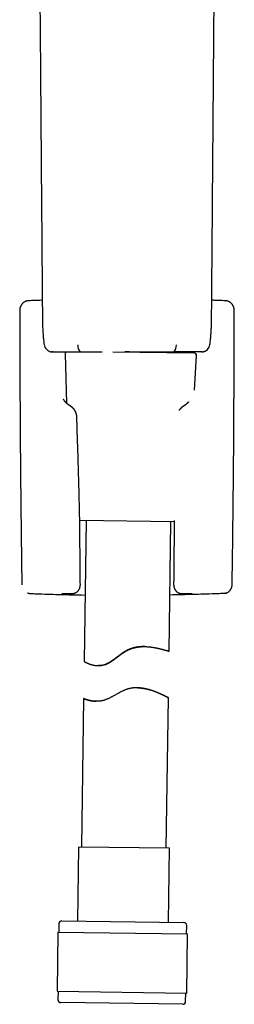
# Model space of a CAD drawing. Header units: millimetres. Extents: x 8 to 562, y 12 to 805.
# Tile 476 of 538: x 296 to 333, y 456 to 630. Entities that reach past the tile are written whole.
import ezdxf

# ---------------------------------------------------------------- set-up
doc = ezdxf.new("R2010")
doc.units = ezdxf.units.MM

msp = doc.modelspace()

# ---------------------------------------------------------------- linework, layer by layer
at = {"color": 7, "linetype": 'Continuous', "lineweight": 30}
for p, q in [((299.53, 577.95), (299.53, 577.95)), ((329.47, 577.95), (329.47, 577.95)), ((301.19, 571.45), (301.19, 571.45)), ((303.54, 571.08), (303.8, 562.36)), ((306.29, 571.45), (306.3, 571.45)), ((311.99, 571.48), (326.3, 571.28)), ((314.5, 571.45), (314.09, 571.45)), ((314.91, 571.45), (314.5, 571.45)), ((322.71, 571.45), (322.71, 571.45)), ((323.62, 571.32), (323.62, 571.45)), ((324.72, 571.45), (324.7, 571.45)), ((324.72, 571.45), (324.84, 571.45)), ((324.72, 571.45), (324.72, 571.45)), ((324.72, 571.45), (324.72, 571.45)), ((326.45, 564.67), (326.8, 570.76)), ((327.81, 571.45), (327.81, 571.45)), ((322.86, 541.33), (306.13, 541.56)), ((307.26, 541.55), (306.91, 516.56)), ((321.94, 518.39), (322.26, 541.34)), ((322.86, 541.55), (322.86, 541.37)), ((333.11, 530.18), (333.11, 530.18)), ((309.36, 515.83), (309.44, 515.83)), ((316.34, 511.9), (316.31, 511.9)), ((316.38, 511.9), (316.37, 511.9)), ((316.41, 511.9), (316.38, 511.9)), ((306.82, 509.98), (306.45, 483.68)), ((321.45, 483.47), (321.82, 510.14)), ((305.9, 483.68), (305.72, 470.56)), ((322, 483.46), (305.9, 483.68)), ((321.82, 470.34), (322, 483.46)), ((302.46, 470.11), (302.44, 468.61)), ((302.97, 470.6), (324.57, 470.3)), ((324.57, 470.3), (324.57, 470.3)), ((325.04, 468.29), (325.06, 469.79)), ((302.27, 468.61), (302.12, 458.11)), ((302.27, 468.61), (325.21, 468.29)), ((325.07, 457.79), (325.21, 468.29)), ((325.21, 468.29), (325.21, 468.29)), ((302.12, 458.11), (325.07, 457.79)), ((302.29, 458.11), (302.27, 456.61)), ((324.87, 456.29), (324.89, 457.79)), ((325.07, 457.79), (325.07, 457.79)), ((324.36, 455.8), (302.77, 456.1))]:
    msp.add_line(p, q, dxfattribs=at)
for centre, radius, start, end in [((301.32, 572.95), 1.5, 187.6262, 264.9691), ((307.16, 572.55), 1.4, 173.15, 231.6611), ((321.84, 572.55), 1.4, 308.3332, 6.8487), ((327.68, 572.95), 1.5, 275.0314, 352.3749), ((304.04, 571.09), 0.5, 133.7415, 181.6813), ((326.3, 570.78), 0.5, 356.7187, 89.2), ((302.96, 470.1), 0.5, 89.2, 179.2), ((324.56, 469.8), 0.5, 359.2, 89.2), ((302.77, 456.6), 0.5, 179.2, 269.2), ((324.37, 456.3), 0.5, 269.2, 359.2)]:
    msp.add_arc(centre, radius, start, end, dxfattribs=at)
for points, knots in [([(298.56, 697.16), (298.59, 694.42), (298.64, 688.43), (298.71, 679.22), (298.79, 669.51), (298.87, 659.79), (298.95, 650.08), (299.03, 640.36), (299.11, 630.91), (299.18, 621.74), (299.25, 612.83), (299.32, 603.93), (299.39, 595.02), (299.46, 586.36), (299.51, 580.67), (299.53, 577.95)], [0, 0, 0, 0, 0.0691116, 0.1505473, 0.2320178, 0.3135185, 0.3950309, 0.4765368, 0.5580302, 0.6327266, 0.7074222, 0.7821199, 0.8568195, 0.9315203, 1, 1, 1, 1]), ([(329.47, 577.95), (329.49, 579.82), (329.52, 583.8), (329.57, 589.89), (329.62, 596.24), (329.67, 602.58), (329.72, 608.93), (329.78, 616.49), (329.85, 625.25), (329.93, 635.23), (330.02, 646.33), (330.12, 658.56), (330.23, 671.92), (330.33, 684.79), (330.4, 693.2), (330.44, 697.16)], [0, 0, 0, 0, 0.046961, 0.100149, 0.153349, 0.206567, 0.259804, 0.313054, 0.396748, 0.480442, 0.564125, 0.676186, 0.788233, 0.90027, 1, 1, 1, 1]), ([(297.05, 580.51), (297.04, 580.51), (297.01, 580.5), (296.96, 580.5), (296.89, 580.49), (296.82, 580.48), (296.75, 580.46), (296.68, 580.44), (296.61, 580.42), (296.55, 580.4), (296.48, 580.37), (296.42, 580.34), (296.35, 580.3), (296.29, 580.27), (296.23, 580.23), (296.17, 580.18), (296.12, 580.14), (296.06, 580.09), (296.01, 580.04), (295.96, 579.98), (295.91, 579.93), (295.86, 579.87), (295.82, 579.81), (295.78, 579.74), (295.74, 579.68), (295.7, 579.61), (295.67, 579.55), (295.64, 579.48), (295.62, 579.41), (295.59, 579.33), (295.57, 579.26), (295.55, 579.18), (295.54, 579.11), (295.53, 579.03), (295.52, 578.95), (295.52, 578.88), (295.51, 578.83), (295.51, 578.81)], [0, 0, 0, 0, 0.0126, 0.038584, 0.065022, 0.092311, 0.120617, 0.148906, 0.177218, 0.205973, 0.2339, 0.261906, 0.290083, 0.318441, 0.346982, 0.375706, 0.404609, 0.433681, 0.462909, 0.492274, 0.521755, 0.551326, 0.58096, 0.610624, 0.64028, 0.669896, 0.698908, 0.728848, 0.758953, 0.789216, 0.819617, 0.850137, 0.880752, 0.911578, 0.941707, 0.970685, 1, 1, 1, 1]), ([(299.51, 580.6), (299.46, 580.6), (299.02, 580.58), (298.2, 580.55), (297.43, 580.52), (297.05, 580.51)], [0, 0, 0, 0, 0.056248, 0.538466, 1, 1, 1, 1]), ([(331.94, 580.51), (331.73, 580.51), (331.13, 580.54), (330.32, 580.57), (329.71, 580.59), (329.49, 580.6)], [0, 0, 0, 0, 0.2543929, 0.7374424, 1, 1, 1, 1]), ([(333.48, 578.81), (333.48, 578.82), (333.48, 578.85), (333.48, 578.92), (333.47, 578.99), (333.46, 579.07), (333.45, 579.14), (333.43, 579.22), (333.42, 579.29), (333.39, 579.37), (333.37, 579.44), (333.34, 579.51), (333.31, 579.58), (333.27, 579.65), (333.24, 579.72), (333.2, 579.78), (333.15, 579.84), (333.11, 579.9), (333.06, 579.96), (333.01, 580.01), (332.96, 580.07), (332.9, 580.12), (332.84, 580.17), (332.78, 580.21), (332.72, 580.25), (332.66, 580.29), (332.6, 580.33), (332.53, 580.36), (332.47, 580.39), (332.4, 580.42), (332.33, 580.44), (332.26, 580.46), (332.19, 580.47), (332.12, 580.49), (332.05, 580.5), (331.99, 580.5), (331.96, 580.5), (331.94, 580.51)], [0, 0, 0, 0, 0.0126202, 0.0441875, 0.0735753, 0.1023579, 0.1324095, 0.1631509, 0.1938737, 0.2245489, 0.2551498, 0.2856524, 0.3160356, 0.3465039, 0.3762826, 0.4057896, 0.4353862, 0.4650425, 0.4947245, 0.5243946, 0.5540232, 0.5835822, 0.6130464, 0.6423939, 0.671607, 0.7006719, 0.7295797, 0.7583258, 0.7869102, 0.8153374, 0.8431559, 0.8713546, 0.899669, 0.9279451, 0.956647, 0.9831219, 1, 1, 1, 1]), ([(295.52, 578.81), (295.52, 578.68), (295.52, 577.42), (295.52, 575.04), (295.53, 571.7), (295.54, 568.38), (295.55, 565.05), (295.57, 561.69), (295.59, 558.33), (295.61, 554.97), (295.64, 551.61), (295.67, 548.25), (295.7, 544.89), (295.74, 541.57), (295.78, 538.28), (295.82, 535), (295.86, 532.29), (295.88, 530.68), (295.89, 530.18)], [0, 0, 0, 0, 0.007588, 0.078021, 0.146659, 0.213742, 0.282851, 0.35196, 0.421068, 0.490176, 0.559285, 0.628394, 0.697503, 0.766613, 0.83326, 0.900542, 0.969166, 1, 1, 1, 1]), ([(299.53, 577.95), (299.53, 577.8), (299.53, 577.51), (299.54, 577.08), (299.54, 576.64), (299.56, 576.2), (299.57, 575.77), (299.59, 575.33), (299.62, 574.89), (299.65, 574.46), (299.69, 574.02), (299.73, 573.59), (299.78, 573.15), (299.82, 572.86), (299.83, 572.72)], [0, 0, 0, 0, 0.083527, 0.167008, 0.250398, 0.333674, 0.416847, 0.499977, 0.583123, 0.666329, 0.749619, 0.833, 0.916466, 1, 1, 1, 1]), ([(329.17, 572.75), (329.18, 572.86), (329.21, 573.09), (329.25, 573.44), (329.29, 573.81), (329.33, 574.19), (329.36, 574.56), (329.39, 574.94), (329.41, 575.32), (329.43, 575.69), (329.44, 576.07), (329.45, 576.44), (329.46, 576.82), (329.46, 577.2), (329.47, 577.57), (329.47, 577.82), (329.47, 577.95)], [0, 0, 0, 0, 0.0612329, 0.133597, 0.2058696, 0.2780377, 0.3501046, 0.4221047, 0.4940958, 0.5661244, 0.6382207, 0.710408, 0.7826951, 0.8550727, 0.927518, 1, 1, 1, 1]), ([(333.1, 530.18), (333.12, 530.91), (333.14, 532.8), (333.19, 535.82), (333.23, 539.21), (333.27, 542.53), (333.3, 545.81), (333.34, 549.1), (333.37, 552.42), (333.39, 555.78), (333.41, 559.15), (333.43, 562.51), (333.45, 565.87), (333.46, 569.23), (333.47, 572.57), (333.48, 575.76), (333.48, 577.84), (333.48, 578.81)], [0, 0, 0, 0, 0.045091, 0.116423, 0.186141, 0.254384, 0.32127, 0.38834, 0.457449, 0.526558, 0.595667, 0.664776, 0.733885, 0.802993, 0.872103, 0.940114, 1, 1, 1, 1]), ([(329.17, 572.75), (329.17, 572.75), (329.17, 572.75), (329.16, 572.75), (329.16, 572.75)], [0, 0, 0, 0, 0.382404, 1, 1, 1, 1]), ([(300.58, 571.65), (300.58, 571.65), (300.58, 571.64), (300.59, 571.64), (300.61, 571.63), (300.62, 571.62), (300.64, 571.61), (300.66, 571.6), (300.68, 571.59), (300.7, 571.58), (300.73, 571.57), (300.77, 571.55), (300.81, 571.54), (300.85, 571.53), (300.89, 571.51), (300.93, 571.5), (300.97, 571.49), (301.01, 571.48), (301.06, 571.47), (301.1, 571.46), (301.15, 571.46), (301.17, 571.46), (301.19, 571.45)], [0, 0, 0, 0, 0.063694, 0.120912, 0.168442, 0.207704, 0.240877, 0.270215, 0.297808, 0.325221, 0.370582, 0.41808, 0.466209, 0.513043, 0.557844, 0.612462, 0.667272, 0.723437, 0.781507, 0.861961, 0.945171, 1, 1, 1, 1]), ([(301.19, 571.45), (301.2, 571.45), (301.2, 571.45), (301.22, 571.45), (301.23, 571.45), (301.25, 571.45), (301.27, 571.45), (301.3, 571.45), (301.33, 571.45), (301.36, 571.45), (301.4, 571.45), (301.44, 571.45), (301.48, 571.45), (301.51, 571.45), (301.53, 571.45)], [0, 0, 0, 0, 0.095187, 0.187727, 0.277625, 0.36489, 0.449516, 0.531499, 0.610841, 0.695067, 0.776098, 0.853925, 0.928555, 1, 1, 1, 1]), ([(301.45, 571.45), (301.45, 571.45), (301.43, 571.45), (301.39, 571.45), (301.33, 571.45), (301.28, 571.45), (301.24, 571.45), (301.22, 571.45), (301.2, 571.45), (301.19, 571.45), (301.19, 571.45)], [0, 0, 0, 0, 0.008364, 0.162981, 0.318493, 0.473973, 0.613259, 0.752534, 0.893665, 1, 1, 1, 1]), ([(301.19, 571.45), (301.19, 571.45), (301.19, 571.45), (301.19, 571.45), (301.19, 571.45)], [0, 0, 0, 0, 0.234715, 1, 1, 1, 1]), ([(301.86, 571.45), (301.9, 571.45), (301.98, 571.45), (302.11, 571.45), (302.25, 571.45), (302.4, 571.45), (302.55, 571.45), (302.66, 571.45), (302.73, 571.45), (302.76, 571.45), (302.8, 571.45), (302.83, 571.45), (302.86, 571.45), (302.89, 571.45), (302.94, 571.45), (303.02, 571.45), (303.13, 571.45), (303.24, 571.45), (303.36, 571.45), (303.49, 571.45), (303.62, 571.45), (303.76, 571.45), (303.9, 571.45), (304, 571.45), (304.05, 571.45)], [0, 0, 0, 0, 0.078147, 0.156354, 0.234662, 0.3131, 0.382203, 0.451361, 0.466896, 0.482435, 0.497978, 0.510984, 0.523794, 0.536786, 0.54996, 0.593087, 0.638053, 0.684855, 0.73349, 0.783953, 0.835301, 0.888423, 0.943322, 1, 1, 1, 1]), ([(304.05, 571.45), (304.05, 571.45), (304.07, 571.45), (304.12, 571.45), (304.18, 571.45), (304.25, 571.45), (304.32, 571.45), (304.4, 571.45), (304.49, 571.45), (304.58, 571.45), (304.68, 571.45), (304.79, 571.45), (304.92, 571.45), (305.07, 571.45), (305.24, 571.45), (305.41, 571.45), (305.57, 571.45), (305.72, 571.45), (305.88, 571.45), (306.07, 571.45), (306.21, 571.45), (306.29, 571.45)], [0, 0, 0, 0, 0.000024, 0.045742, 0.091518, 0.137257, 0.182917, 0.228537, 0.275948, 0.323408, 0.370942, 0.418506, 0.466003, 0.539658, 0.613323, 0.686937, 0.743759, 0.800687, 0.857639, 0.914495, 1, 1, 1, 1]), ([(306.3, 571.45), (306.45, 571.45), (306.76, 571.45), (307.23, 571.45), (307.7, 571.45), (308.18, 571.45), (308.66, 571.45), (309.14, 571.45), (309.62, 571.45), (309.94, 571.45), (310.09, 571.45)], [0, 0, 0, 0, 0.125852, 0.251722, 0.377575, 0.503906, 0.630254, 0.756585, 0.882433, 1, 1, 1, 1]), ([(314.09, 571.45), (314.19, 571.45), (314.42, 571.45), (314.78, 571.45), (315.19, 571.45), (315.61, 571.45), (316.05, 571.45), (316.49, 571.45), (316.93, 571.45), (317.37, 571.45), (317.83, 571.45), (318.32, 571.45), (318.83, 571.45), (319.29, 571.45), (319.7, 571.45), (320.07, 571.45), (320.43, 571.45), (320.79, 571.45), (321.15, 571.45), (321.5, 571.45), (321.83, 571.45), (322.14, 571.45), (322.43, 571.45), (322.62, 571.45), (322.71, 571.45)], [0, 0, 0, 0, 0.035316, 0.07882, 0.122412, 0.172138, 0.221864, 0.271867, 0.321882, 0.371896, 0.4219, 0.480829, 0.539767, 0.598696, 0.641231, 0.683769, 0.726304, 0.769178, 0.812054, 0.854928, 0.893605, 0.932282, 0.966141, 1, 1, 1, 1]), ([(314.5, 571.45), (314.5, 571.45), (314.5, 571.45), (314.5, 571.45), (314.5, 571.45)], [0, 0, 0, 0, 0.628595, 1, 1, 1, 1]), ([(324.95, 571.45), (324.95, 571.45), (324.92, 571.45), (324.87, 571.45), (324.8, 571.45), (324.73, 571.45), (324.67, 571.45), (324.6, 571.45), (324.53, 571.45), (324.44, 571.45), (324.35, 571.46), (324.23, 571.45), (324.1, 571.45), (323.97, 571.45), (323.84, 571.45), (323.7, 571.45), (323.58, 571.45), (323.47, 571.45), (323.37, 571.45), (323.25, 571.45), (323.1, 571.45), (322.92, 571.45), (322.78, 571.45), (322.71, 571.45)], [0, 0, 0, 0, 0.000016, 0.057623, 0.115221, 0.153804, 0.192394, 0.230954, 0.270746, 0.310567, 0.350382, 0.410701, 0.471029, 0.526506, 0.581978, 0.637631, 0.693281, 0.731179, 0.769083, 0.806952, 0.864766, 0.922608, 1, 1, 1, 1]), ([(327.81, 571.45), (327.8, 571.45), (327.79, 571.45), (327.77, 571.45), (327.74, 571.45), (327.7, 571.45), (327.65, 571.45), (327.58, 571.45), (327.51, 571.45), (327.42, 571.45), (327.32, 571.45), (327.21, 571.45), (327.09, 571.45), (326.96, 571.45), (326.83, 571.45), (326.69, 571.45), (326.53, 571.45), (326.37, 571.45), (326.2, 571.45), (326, 571.45), (325.77, 571.45), (325.51, 571.45), (325.23, 571.45), (325.04, 571.45), (324.95, 571.45)], [0, 0, 0, 0, 0.046605, 0.093182, 0.139724, 0.186231, 0.232712, 0.279183, 0.323008, 0.366867, 0.410782, 0.454781, 0.498888, 0.539022, 0.579123, 0.619205, 0.659277, 0.699348, 0.739423, 0.779505, 0.834629, 0.889762, 0.944891, 1, 1, 1, 1]), ([(327.67, 571.45), (327.69, 571.45), (327.72, 571.45), (327.76, 571.45), (327.78, 571.45), (327.8, 571.45), (327.81, 571.45), (327.81, 571.45), (327.82, 571.45)], [0, 0, 0, 0, 0.167274, 0.3313087, 0.4958239, 0.6633666, 0.8309387, 1, 1, 1, 1]), ([(327.81, 571.45), (327.83, 571.46), (327.87, 571.46), (327.93, 571.47), (328, 571.48), (328.07, 571.5), (328.13, 571.52), (328.19, 571.54), (328.25, 571.56), (328.29, 571.58), (328.31, 571.59)], [0, 0, 0, 0, 0.083886, 0.196048, 0.311653, 0.432265, 0.560014, 0.697617, 0.845307, 1, 1, 1, 1]), ([(327.81, 571.45), (327.81, 571.45), (327.81, 571.45), (327.81, 571.45), (327.81, 571.45)], [0, 0, 0, 0, 0.263113, 1, 1, 1, 1]), ([(303.29, 563.03), (303.29, 563.03), (303.29, 563.04), (303.29, 563.04), (303.29, 563.05), (303.29, 563.05), (303.29, 563.06), (303.28, 563.06), (303.28, 563.06), (303.28, 563.07), (303.28, 563.07), (303.28, 563.08), (303.28, 563.08), (303.28, 563.08), (303.28, 563.08), (303.28, 563.09), (303.28, 563.09), (303.28, 563.09), (303.28, 563.09), (303.28, 563.09)], [0, 0, 0, 0, 0.065497, 0.118842, 0.160061, 0.189406, 0.254173, 0.316265, 0.377203, 0.43714, 0.497445, 0.561898, 0.63592, 0.713312, 0.786856, 0.855197, 0.92101, 0.997107, 1, 1, 1, 1]), ([(304.6, 561.77), (304.59, 561.77), (304.57, 561.78), (304.55, 561.79), (304.53, 561.81), (304.51, 561.82), (304.49, 561.83), (304.47, 561.84), (304.46, 561.86), (304.44, 561.87), (304.42, 561.88), (304.4, 561.89), (304.39, 561.9), (304.37, 561.91), (304.35, 561.93), (304.34, 561.94), (304.33, 561.94), (304.32, 561.95), (304.31, 561.96), (304.3, 561.96), (304.28, 561.97), (304.27, 561.98), (304.26, 561.99), (304.25, 562), (304.24, 562.01), (304.22, 562.02), (304.21, 562.03), (304.2, 562.04), (304.18, 562.05), (304.17, 562.06), (304.16, 562.07), (304.14, 562.08), (304.13, 562.09), (304.11, 562.1), (304.1, 562.11), (304.09, 562.12), (304.07, 562.13), (304.06, 562.14), (304.04, 562.16), (304.02, 562.17), (304, 562.19), (303.98, 562.21), (303.95, 562.23), (303.92, 562.25), (303.89, 562.28), (303.87, 562.3), (303.85, 562.32), (303.84, 562.33), (303.83, 562.34), (303.82, 562.35), (303.81, 562.36), (303.8, 562.37), (303.78, 562.38), (303.77, 562.39), (303.75, 562.41), (303.73, 562.43), (303.72, 562.44), (303.7, 562.46), (303.69, 562.47), (303.67, 562.49), (303.66, 562.5), (303.65, 562.51), (303.65, 562.51), (303.64, 562.52), (303.63, 562.53), (303.63, 562.54), (303.62, 562.54), (303.61, 562.55), (303.61, 562.56), (303.6, 562.57), (303.59, 562.57), (303.59, 562.58), (303.58, 562.59), (303.57, 562.6), (303.56, 562.61), (303.56, 562.62), (303.55, 562.63), (303.54, 562.64), (303.53, 562.65), (303.52, 562.66), (303.5, 562.68), (303.49, 562.69), (303.49, 562.7), (303.47, 562.72), (303.46, 562.74), (303.44, 562.76), (303.43, 562.79), (303.41, 562.81), (303.4, 562.83), (303.38, 562.85), (303.37, 562.87), (303.36, 562.89), (303.35, 562.91), (303.34, 562.93), (303.33, 562.95), (303.32, 562.96), (303.32, 562.97), (303.31, 562.98), (303.31, 562.98), (303.31, 562.99), (303.31, 562.99), (303.31, 563), (303.3, 563), (303.3, 563.01), (303.3, 563.01), (303.3, 563.02), (303.3, 563.02), (303.3, 563.03), (303.29, 563.03), (303.29, 563.03)], [0, 0, 0, 0, 0.0086775, 0.0177052, 0.0256875, 0.0340823, 0.0412716, 0.0472116, 0.0540046, 0.0623956, 0.0703969, 0.0769764, 0.0825796, 0.0894911, 0.0980117, 0.1037803, 0.1083058, 0.1116022, 0.1151391, 0.1199248, 0.1259531, 0.1320537, 0.1377975, 0.1425301, 0.1469864, 0.152318, 0.1585373, 0.165518, 0.1717338, 0.1771522, 0.1826098, 0.1893129, 0.1967421, 0.2043874, 0.2107228, 0.2168551, 0.2233736, 0.2324291, 0.24019, 0.2492226, 0.2595071, 0.270426, 0.2853639, 0.3036854, 0.3173918, 0.337051, 0.3438855, 0.3495915, 0.355221, 0.3609973, 0.3678507, 0.375167, 0.3816002, 0.3927157, 0.406139, 0.4153318, 0.4270146, 0.4380701, 0.4480069, 0.4591329, 0.4694566, 0.4732147, 0.4777333, 0.4833828, 0.4894249, 0.4941505, 0.4978254, 0.5032106, 0.5100326, 0.5161424, 0.5204944, 0.5255254, 0.5316091, 0.5392493, 0.5466639, 0.5547345, 0.5608855, 0.5697612, 0.58055, 0.5914892, 0.6010035, 0.6140006, 0.6222421, 0.6305155, 0.653013, 0.6752687, 0.6921416, 0.711639, 0.7328006, 0.7542303, 0.7779734, 0.8015331, 0.8232782, 0.8450147, 0.8673037, 0.8921185, 0.9014485, 0.9096963, 0.9174611, 0.9251022, 0.9328348, 0.9409727, 0.9489593, 0.9577474, 0.9661816, 0.9720432, 0.9796354, 0.9889555, 1, 1, 1, 1]), ([(325.4, 562.57), (325.4, 562.57), (325.39, 562.56), (325.38, 562.54), (325.36, 562.53), (325.35, 562.51), (325.34, 562.5), (325.33, 562.5), (325.32, 562.49), (325.32, 562.48), (325.31, 562.48), (325.3, 562.47), (325.3, 562.46), (325.29, 562.45), (325.28, 562.45), (325.28, 562.44), (325.27, 562.43), (325.26, 562.42), (325.25, 562.42), (325.25, 562.41), (325.24, 562.4), (325.23, 562.4), (325.23, 562.39), (325.22, 562.38), (325.21, 562.38), (325.2, 562.37), (325.19, 562.36), (325.18, 562.35), (325.17, 562.34), (325.17, 562.34), (325.16, 562.33), (325.14, 562.32), (325.13, 562.31), (325.12, 562.3), (325.11, 562.29), (325.09, 562.27), (325.08, 562.26), (325.06, 562.25), (325.05, 562.23), (325.03, 562.22), (325.01, 562.2), (325, 562.19), (324.99, 562.19), (324.98, 562.18), (324.97, 562.17), (324.95, 562.16), (324.94, 562.15), (324.93, 562.14), (324.93, 562.13), (324.9, 562.12), (324.87, 562.09), (324.83, 562.06), (324.79, 562.03), (324.75, 562), (324.71, 561.97), (324.67, 561.95), (324.63, 561.92), (324.59, 561.89), (324.56, 561.87), (324.54, 561.86), (324.52, 561.84), (324.49, 561.83), (324.47, 561.81), (324.45, 561.8), (324.42, 561.78), (324.41, 561.77), (324.4, 561.77), (324.4, 561.77)], [0, 0, 0, 0, 0.009644, 0.030341, 0.056964, 0.077874, 0.088229, 0.100469, 0.110893, 0.118734, 0.126342, 0.136307, 0.148307, 0.158799, 0.167014, 0.175262, 0.186672, 0.199383, 0.209097, 0.2159, 0.22272, 0.230381, 0.238893, 0.248666, 0.259933, 0.272699, 0.284802, 0.293542, 0.300735, 0.311152, 0.324309, 0.337676, 0.349337, 0.359299, 0.376009, 0.394298, 0.40915, 0.423832, 0.439971, 0.459338, 0.480386, 0.491061, 0.500839, 0.512205, 0.525257, 0.538597, 0.548843, 0.556137, 0.563716, 0.574244, 0.614152, 0.650819, 0.686775, 0.718971, 0.755953, 0.787758, 0.821443, 0.858302, 0.87407, 0.893057, 0.912394, 0.928484, 0.944696, 0.963307, 0.982932, 0.998338, 1, 1, 1, 1]), ([(305.62, 559.86), (305.62, 559.89), (305.61, 559.95), (305.61, 560.04), (305.6, 560.12), (305.59, 560.2), (305.57, 560.29), (305.55, 560.37), (305.53, 560.46), (305.51, 560.55), (305.48, 560.63), (305.45, 560.71), (305.42, 560.8), (305.38, 560.88), (305.34, 560.95), (305.3, 561.03), (305.26, 561.11), (305.21, 561.18), (305.16, 561.25), (305.11, 561.31), (305.05, 561.38), (305, 561.44), (304.94, 561.5), (304.88, 561.56), (304.82, 561.61), (304.75, 561.66), (304.68, 561.71), (304.63, 561.74), (304.6, 561.76), (304.6, 561.77)], [0, 0, 0, 0, 0.044048, 0.081242, 0.114574, 0.151991, 0.187013, 0.226725, 0.26631, 0.305768, 0.345399, 0.384589, 0.423615, 0.462576, 0.501436, 0.540166, 0.578738, 0.617132, 0.655332, 0.69333, 0.73118, 0.768582, 0.805621, 0.842684, 0.879765, 0.916857, 0.953952, 0.991041, 1, 1, 1, 1]), ([(324.4, 561.77), (324.39, 561.76), (324.37, 561.75), (324.32, 561.71), (324.25, 561.66), (324.18, 561.61), (324.12, 561.56), (324.06, 561.5), (324, 561.44), (323.95, 561.38), (323.89, 561.32), (323.84, 561.25), (323.79, 561.19), (323.75, 561.12), (323.72, 561.07), (323.7, 561.04), (323.7, 561.03)], [0, 0, 0, 0, 0.016056, 0.096834, 0.177672, 0.258553, 0.339462, 0.420377, 0.501282, 0.58216, 0.662585, 0.742775, 0.823602, 0.904846, 0.986516, 1, 1, 1, 1]), ([(306.09, 543.97), (306.08, 544.31), (306.05, 545.32), (306.01, 547.01), (305.95, 549.07), (305.89, 551.16), (305.83, 553.28), (305.76, 555.42), (305.69, 557.6), (305.64, 559.08), (305.62, 559.84), (305.62, 559.86)], [0, 0, 0, 0, 0.062835, 0.190829, 0.320471, 0.451845, 0.585046, 0.720175, 0.857346, 0.996682, 1, 1, 1, 1]), ([(306.13, 541.37), (306.13, 541.5), (306.13, 541.82), (306.12, 542.32), (306.11, 542.87), (306.1, 543.42), (306.09, 543.79), (306.09, 543.97)], [0, 0, 0, 0, 0.150925, 0.363813, 0.576539, 0.789371, 1, 1, 1, 1]), ([(306.24, 530.26), (306.24, 530.56), (306.22, 532.4), (306.19, 535.83), (306.16, 539.23), (306.14, 541.09), (306.13, 541.37)], [0, 0, 0, 0, 0.0808158, 0.4972075, 0.9262568, 1, 1, 1, 1]), ([(322.86, 541.37), (322.86, 541.05), (322.84, 539.07), (322.8, 535.46), (322.77, 532.07), (322.75, 530.35), (322.75, 530.26)], [0, 0, 0, 0, 0.0850397, 0.535452, 0.9757581, 1, 1, 1, 1]), ([(304.87, 528.64), (304.89, 528.64), (304.92, 528.64), (304.98, 528.64), (305.05, 528.65), (305.11, 528.66), (305.18, 528.67), (305.24, 528.69), (305.3, 528.71), (305.36, 528.73), (305.42, 528.76), (305.48, 528.79), (305.53, 528.82), (305.59, 528.85), (305.64, 528.89), (305.69, 528.93), (305.74, 528.97), (305.79, 529.02), (305.83, 529.07), (305.88, 529.12), (305.92, 529.17), (305.96, 529.22), (305.99, 529.28), (306.03, 529.34), (306.06, 529.4), (306.09, 529.46), (306.12, 529.53), (306.14, 529.6), (306.16, 529.67), (306.18, 529.74), (306.2, 529.81), (306.21, 529.88), (306.22, 529.95), (306.23, 530.02), (306.24, 530.1), (306.24, 530.17), (306.24, 530.22), (306.24, 530.25), (306.24, 530.26)], [0, 0, 0, 0, 0.018689, 0.046481, 0.074189, 0.101824, 0.129397, 0.156917, 0.1844, 0.211646, 0.238795, 0.265976, 0.293209, 0.320517, 0.34792, 0.375442, 0.403106, 0.430937, 0.458957, 0.487188, 0.515649, 0.544356, 0.573314, 0.602277, 0.631552, 0.661277, 0.69141, 0.721878, 0.752568, 0.783312, 0.81396, 0.8444, 0.874561, 0.904175, 0.933489, 0.962759, 0.992047, 1, 1, 1, 1]), ([(322.75, 530.26), (322.75, 530.25), (322.75, 530.21), (322.75, 530.16), (322.76, 530.08), (322.76, 530.01), (322.77, 529.94), (322.78, 529.87), (322.8, 529.8), (322.82, 529.73), (322.84, 529.65), (322.86, 529.58), (322.89, 529.51), (322.92, 529.44), (322.95, 529.37), (322.99, 529.31), (323.03, 529.24), (323.07, 529.18), (323.11, 529.13), (323.16, 529.07), (323.2, 529.02), (323.25, 528.97), (323.31, 528.93), (323.36, 528.89), (323.42, 528.85), (323.47, 528.81), (323.53, 528.78), (323.59, 528.75), (323.65, 528.72), (323.71, 528.7), (323.78, 528.68), (323.84, 528.67), (323.9, 528.65), (323.97, 528.64), (324.03, 528.64), (324.08, 528.64), (324.11, 528.64), (324.12, 528.64)], [0, 0, 0, 0, 0.011918, 0.041318, 0.070827, 0.100503, 0.130432, 0.16056, 0.190982, 0.221919, 0.253346, 0.285191, 0.317331, 0.349572, 0.381711, 0.413593, 0.445079, 0.475801, 0.506156, 0.536252, 0.566084, 0.595651, 0.62496, 0.654023, 0.682853, 0.711465, 0.739875, 0.768101, 0.796158, 0.824063, 0.851681, 0.879131, 0.906561, 0.933968, 0.961365, 0.988763, 1, 1, 1, 1]), ([(331.94, 528.67), (331.95, 528.67), (331.97, 528.67), (332.02, 528.69), (332.08, 528.71), (332.15, 528.74), (332.22, 528.77), (332.28, 528.81), (332.35, 528.84), (332.41, 528.88), (332.47, 528.93), (332.53, 528.97), (332.58, 529.02), (332.63, 529.07), (332.68, 529.12), (332.73, 529.18), (332.78, 529.24), (332.82, 529.29), (332.86, 529.36), (332.9, 529.42), (332.93, 529.48), (332.97, 529.55), (332.99, 529.62), (333.02, 529.69), (333.04, 529.76), (333.06, 529.83), (333.08, 529.9), (333.09, 529.97), (333.1, 530.04), (333.1, 530.11), (333.1, 530.16), (333.11, 530.18)], [0, 0, 0, 0, 0.000417, 0.036026, 0.071658, 0.107382, 0.143187, 0.179057, 0.214978, 0.250929, 0.286887, 0.322834, 0.358751, 0.394623, 0.430531, 0.46597, 0.501446, 0.537113, 0.572939, 0.608891, 0.64493, 0.681013, 0.717086, 0.753108, 0.789038, 0.824842, 0.860229, 0.895642, 0.931344, 0.967125, 1, 1, 1, 1]), ([(296.91, 528.72), (296.93, 528.71), (296.97, 528.69), (297.01, 528.68), (297.04, 528.67), (297.04, 528.67)], [0, 0, 0, 0, 0.380825, 0.899436, 1, 1, 1, 1]), ([(297.04, 528.67), (297.08, 528.66), (297.17, 528.64), (297.29, 528.62), (297.38, 528.61), (297.43, 528.61)], [0, 0, 0, 0, 0.312131, 0.656065, 1, 1, 1, 1]), ([(297.43, 528.61), (297.76, 528.6), (298.76, 528.56), (300.43, 528.5), (302.58, 528.44), (304.79, 528.39), (306.34, 528.36), (307.08, 528.35)], [0, 0, 0, 0, 0.103636, 0.31091, 0.518184, 0.772588, 1, 1, 1, 1]), ([(302.96, 528.63), (302.96, 528.63), (302.96, 528.63), (302.96, 528.63), (302.97, 528.63), (302.98, 528.63), (303, 528.63), (303.02, 528.63), (303.04, 528.63), (303.06, 528.63), (303.09, 528.64), (303.13, 528.64), (303.17, 528.64), (303.21, 528.64), (303.25, 528.64), (303.3, 528.64), (303.36, 528.64), (303.41, 528.64), (303.47, 528.64), (303.54, 528.64), (303.61, 528.64), (303.68, 528.64), (303.75, 528.64), (303.83, 528.64), (303.91, 528.64), (303.99, 528.64), (304.08, 528.64), (304.17, 528.64), (304.26, 528.64), (304.36, 528.64), (304.46, 528.64), (304.56, 528.64), (304.66, 528.64), (304.77, 528.64), (304.84, 528.64), (304.87, 528.64)], [0, 0, 0, 0, 0.016237, 0.036226, 0.057762, 0.08081, 0.105297, 0.131117, 0.158142, 0.186235, 0.215259, 0.245087, 0.275607, 0.306724, 0.338362, 0.370094, 0.402011, 0.434354, 0.46704, 0.5, 0.533169, 0.566488, 0.599902, 0.633358, 0.666801, 0.700179, 0.733472, 0.766793, 0.800508, 0.834216, 0.867927, 0.901649, 0.935392, 0.969169, 1, 1, 1, 1]), ([(331.57, 528.61), (331.23, 528.6), (330.23, 528.56), (328.57, 528.5), (326.42, 528.44), (324.25, 528.39), (322.76, 528.36), (322.08, 528.35)], [0, 0, 0, 0, 0.105339, 0.316016, 0.526698, 0.785282, 1, 1, 1, 1]), ([(324.12, 528.64), (324.14, 528.64), (324.2, 528.64), (324.29, 528.64), (324.4, 528.64), (324.5, 528.64), (324.6, 528.64), (324.7, 528.64), (324.79, 528.64), (324.88, 528.64), (324.97, 528.64), (325.06, 528.64), (325.14, 528.64), (325.22, 528.64), (325.29, 528.64), (325.37, 528.64), (325.44, 528.64), (325.5, 528.64), (325.56, 528.64), (325.62, 528.64), (325.68, 528.64), (325.73, 528.64), (325.78, 528.64), (325.82, 528.64), (325.86, 528.64), (325.9, 528.64), (325.93, 528.63), (325.96, 528.63), (325.98, 528.63), (326, 528.63), (326.02, 528.63), (326.03, 528.63), (326.03, 528.63), (326.04, 528.63), (326.04, 528.63), (326.04, 528.63)], [0, 0, 0, 0, 0.017153, 0.050948, 0.084752, 0.118572, 0.152421, 0.186313, 0.219837, 0.253407, 0.287074, 0.320801, 0.354546, 0.388254, 0.421877, 0.455368, 0.488678, 0.521754, 0.55454, 0.58699, 0.619824, 0.652381, 0.684642, 0.716569, 0.74811, 0.779201, 0.809756, 0.839669, 0.868809, 0.897021, 0.924128, 0.94714, 0.968013, 0.990004, 1, 1, 1, 1]), ([(331.94, 528.67), (331.91, 528.66), (331.83, 528.64), (331.7, 528.62), (331.61, 528.61), (331.57, 528.61)], [0, 0, 0, 0, 0.29717, 0.647332, 1, 1, 1, 1]), ([(306.91, 516.56), (306.91, 516.56), (306.91, 516.56), (306.92, 516.56), (306.93, 516.55), (306.95, 516.54), (306.97, 516.53), (307, 516.51), (307.03, 516.5), (307.07, 516.47), (307.12, 516.45), (307.17, 516.42), (307.22, 516.4), (307.28, 516.37), (307.34, 516.34), (307.4, 516.31), (307.48, 516.28), (307.56, 516.24), (307.64, 516.21), (307.73, 516.17), (307.83, 516.14), (307.93, 516.1), (308.03, 516.06), (308.14, 516.03), (308.25, 516), (308.37, 515.97), (308.49, 515.94), (308.63, 515.91), (308.78, 515.88), (308.93, 515.86), (309.08, 515.85), (309.24, 515.84), (309.41, 515.83), (309.57, 515.83), (309.71, 515.84), (309.84, 515.86), (309.98, 515.88), (310.11, 515.9), (310.25, 515.93), (310.39, 515.97), (310.54, 516.01), (310.68, 516.06), (310.82, 516.12), (310.95, 516.18), (311.09, 516.25), (311.23, 516.32), (311.37, 516.4), (311.51, 516.48), (311.64, 516.57), (311.79, 516.67), (311.95, 516.78), (312.12, 516.9), (312.29, 517.02), (312.49, 517.18), (312.74, 517.37), (313.03, 517.59), (313.27, 517.77), (313.47, 517.91), (313.63, 518.03), (313.81, 518.14), (313.99, 518.26), (314.18, 518.38), (314.38, 518.49), (314.57, 518.59), (314.76, 518.68), (314.96, 518.76), (315.17, 518.84), (315.37, 518.91), (315.58, 518.97), (315.79, 519.03), (316, 519.07), (316.21, 519.11), (316.41, 519.14), (316.62, 519.17), (316.83, 519.19), (317.03, 519.2), (317.24, 519.21), (317.44, 519.21), (317.62, 519.21), (317.8, 519.21), (317.96, 519.2), (318.13, 519.19), (318.3, 519.17), (318.47, 519.16), (318.63, 519.14), (318.8, 519.12), (318.96, 519.1), (319.11, 519.07), (319.26, 519.05), (319.4, 519.02), (319.54, 519), (319.67, 518.97), (319.8, 518.95), (319.93, 518.92), (320.07, 518.89), (320.2, 518.86), (320.32, 518.83), (320.44, 518.8), (320.56, 518.77), (320.68, 518.74), (320.78, 518.71), (320.88, 518.69), (320.98, 518.66), (321.07, 518.64), (321.16, 518.61), (321.25, 518.59), (321.34, 518.56), (321.42, 518.54), (321.5, 518.52), (321.57, 518.5), (321.64, 518.48), (321.7, 518.46), (321.75, 518.45), (321.79, 518.43), (321.83, 518.42), (321.86, 518.41), (321.88, 518.4), (321.91, 518.4), (321.92, 518.39), (321.93, 518.39), (321.94, 518.39), (321.94, 518.39), (321.94, 518.39)], [0, 0, 0, 0, 0.005541, 0.013148, 0.021574, 0.030001, 0.03846, 0.046919, 0.055471, 0.064023, 0.072606, 0.081189, 0.089045, 0.096907, 0.1045, 0.112098, 0.120502, 0.128906, 0.137335, 0.145764, 0.154265, 0.162766, 0.171292, 0.179819, 0.187614, 0.195414, 0.204479, 0.213544, 0.222649, 0.231755, 0.240934, 0.250113, 0.259356, 0.268599, 0.275448, 0.282297, 0.289187, 0.296077, 0.303039, 0.310002, 0.317021, 0.324041, 0.330886, 0.33773, 0.344621, 0.351513, 0.358459, 0.365405, 0.372378, 0.379351, 0.388125, 0.396899, 0.405697, 0.414495, 0.429423, 0.444367, 0.459462, 0.46702, 0.474577, 0.483622, 0.492665, 0.50175, 0.510833, 0.519581, 0.52833, 0.537148, 0.545966, 0.554894, 0.563822, 0.572825, 0.581828, 0.590565, 0.599301, 0.608099, 0.616896, 0.625779, 0.634661, 0.643594, 0.652528, 0.659783, 0.667045, 0.675084, 0.683124, 0.691191, 0.699258, 0.707404, 0.715549, 0.723719, 0.73189, 0.739361, 0.746837, 0.754223, 0.761613, 0.769784, 0.777956, 0.78615, 0.794344, 0.802605, 0.810867, 0.819152, 0.827437, 0.835008, 0.842585, 0.850646, 0.858712, 0.867643, 0.876574, 0.885536, 0.894499, 0.903556, 0.912613, 0.921704, 0.930794, 0.939115, 0.947443, 0.955246, 0.963054, 0.9717, 0.980345, 0.989021, 0.997697, 1, 1, 1, 1]), ([(317.65, 519.21), (317.59, 519.21), (317.48, 519.21), (317.29, 519.21), (317.09, 519.2), (316.88, 519.18), (316.68, 519.16), (316.47, 519.14), (316.26, 519.1), (316.05, 519.06), (315.83, 519.01), (315.63, 518.96), (315.42, 518.89), (315.22, 518.82), (315.01, 518.74), (314.81, 518.65), (314.61, 518.56), (314.41, 518.45), (314.22, 518.34), (314.02, 518.21), (313.81, 518.08), (313.6, 517.93), (313.39, 517.78), (313.18, 517.62), (312.97, 517.46), (312.76, 517.31), (312.55, 517.15), (312.34, 516.99), (312.14, 516.84), (311.94, 516.7), (311.76, 516.58), (311.59, 516.48), (311.44, 516.39), (311.28, 516.3), (311.12, 516.22), (310.96, 516.14), (310.8, 516.07), (310.63, 516.01), (310.47, 515.96), (310.31, 515.92), (310.15, 515.89), (310, 515.86), (309.84, 515.85), (309.69, 515.84), (309.55, 515.83), (309.47, 515.83), (309.44, 515.83)], [0, 0, 0, 0, 0.017947, 0.040438, 0.062928, 0.085552, 0.108175, 0.131025, 0.153875, 0.176899, 0.199922, 0.222453, 0.244984, 0.267703, 0.290421, 0.313428, 0.336435, 0.359628, 0.382823, 0.407571, 0.43235, 0.45977, 0.48719, 0.514685, 0.542181, 0.569847, 0.597513, 0.625248, 0.652982, 0.678329, 0.703704, 0.723625, 0.743545, 0.763573, 0.7836, 0.803855, 0.824109, 0.844573, 0.865037, 0.884992, 0.904947, 0.925089, 0.94523, 0.965616, 0.986002, 1, 1, 1, 1]), ([(310.65, 516.04), (310.65, 516.04), (310.66, 516.04), (310.67, 516.04), (310.68, 516.05), (310.7, 516.05), (310.73, 516.06), (310.76, 516.07), (310.79, 516.09), (310.83, 516.11), (310.88, 516.12), (310.93, 516.14), (310.98, 516.17), (311.05, 516.2), (311.13, 516.24), (311.24, 516.29), (311.33, 516.35), (311.42, 516.39), (311.5, 516.44), (311.58, 516.49), (311.67, 516.55), (311.76, 516.6), (311.85, 516.66), (311.94, 516.73), (312.03, 516.79), (312.12, 516.85), (312.21, 516.92), (312.3, 516.98), (312.4, 517.06), (312.5, 517.13), (312.6, 517.2), (312.7, 517.28), (312.84, 517.39), (313.01, 517.51), (313.2, 517.65), (313.37, 517.78), (313.53, 517.9), (313.7, 518.02), (313.87, 518.13), (314.04, 518.25), (314.22, 518.36), (314.41, 518.46), (314.57, 518.55), (314.72, 518.62), (314.85, 518.68), (314.98, 518.74), (315.11, 518.79), (315.24, 518.84), (315.38, 518.89), (315.51, 518.93), (315.64, 518.97), (315.77, 519), (315.9, 519.03), (316.03, 519.06), (316.16, 519.09), (316.28, 519.11), (316.4, 519.13), (316.53, 519.15), (316.64, 519.16), (316.76, 519.17), (316.87, 519.18), (316.97, 519.19), (317.08, 519.2), (317.18, 519.2), (317.27, 519.21), (317.36, 519.21), (317.46, 519.21), (317.54, 519.21), (317.59, 519.21), (317.6, 519.21)], [0, 0, 0, 0, 0.0136957, 0.0273914, 0.0411784, 0.0549655, 0.0688956, 0.0828256, 0.0968555, 0.1108853, 0.1237301, 0.1365749, 0.1495025, 0.1624302, 0.1833391, 0.2043403, 0.2219786, 0.2352571, 0.2485358, 0.2619031, 0.2752705, 0.2887644, 0.3022585, 0.3158293, 0.3294002, 0.341269, 0.3531482, 0.3663029, 0.3794577, 0.3926585, 0.4058594, 0.4191831, 0.432507, 0.4592245, 0.4836511, 0.5034198, 0.5232698, 0.5431473, 0.5632135, 0.5833144, 0.6036262, 0.6239875, 0.6444756, 0.6581075, 0.6717392, 0.6854602, 0.6991812, 0.7130477, 0.7269141, 0.7408847, 0.7548552, 0.7684935, 0.7821317, 0.7958702, 0.8096088, 0.8234993, 0.83739, 0.8513814, 0.8653729, 0.8788983, 0.8924237, 0.9060357, 0.9196477, 0.9333888, 0.9471299, 0.9609562, 0.9747826, 0.9927651, 1, 1, 1, 1]), ([(317.61, 519.21), (317.6, 519.21), (317.56, 519.21), (317.47, 519.21), (317.34, 519.21), (317.21, 519.21), (317.06, 519.2), (316.9, 519.19), (316.73, 519.18), (316.56, 519.16), (316.41, 519.14), (316.27, 519.12), (316.15, 519.1), (316.03, 519.07), (315.91, 519.05), (315.8, 519.02), (315.69, 518.99), (315.59, 518.97), (315.46, 518.93), (315.32, 518.88), (315.18, 518.83), (315.05, 518.79), (314.92, 518.73), (314.79, 518.68), (314.66, 518.62), (314.53, 518.56), (314.41, 518.49), (314.29, 518.42), (314.17, 518.36), (314.06, 518.29), (313.94, 518.22), (313.83, 518.14), (313.71, 518.06), (313.59, 517.98), (313.48, 517.9), (313.33, 517.79), (313.15, 517.65), (312.95, 517.51), (312.78, 517.37), (312.62, 517.25), (312.46, 517.14), (312.31, 517.02), (312.16, 516.91), (312, 516.8), (311.86, 516.69), (311.73, 516.61), (311.62, 516.54), (311.54, 516.49), (311.46, 516.44), (311.37, 516.39), (311.3, 516.34), (311.22, 516.3), (311.15, 516.26), (311.08, 516.23), (311.02, 516.2), (310.96, 516.17), (310.91, 516.15), (310.86, 516.12), (310.82, 516.1), (310.78, 516.09), (310.75, 516.07), (310.71, 516.06), (310.69, 516.05), (310.67, 516.04), (310.66, 516.04), (310.65, 516.04), (310.65, 516.04)], [0, 0, 0, 0, 0.004739, 0.025732, 0.044947, 0.063515, 0.084081, 0.104721, 0.125584, 0.146527, 0.16571, 0.179046, 0.192382, 0.205809, 0.219237, 0.230105, 0.240973, 0.251892, 0.262812, 0.281161, 0.294517, 0.307874, 0.321322, 0.33477, 0.348351, 0.361932, 0.375596, 0.38926, 0.40154, 0.413832, 0.427444, 0.441055, 0.454713, 0.468372, 0.482153, 0.495934, 0.523567, 0.54883, 0.569352, 0.589978, 0.61064, 0.631551, 0.652508, 0.673743, 0.695039, 0.716495, 0.72992, 0.743344, 0.756857, 0.770369, 0.784025, 0.797682, 0.811441, 0.825201, 0.83863, 0.85206, 0.865587, 0.879114, 0.892789, 0.906463, 0.920235, 0.934007, 0.951032, 0.968102, 0.985239, 1, 1, 1, 1]), ([(316.41, 511.9), (316.47, 511.9), (316.62, 511.9), (316.84, 511.88), (317.07, 511.86), (317.3, 511.83), (317.53, 511.8), (317.76, 511.75), (317.98, 511.71), (318.2, 511.65), (318.43, 511.59), (318.65, 511.53), (318.86, 511.46), (319.05, 511.4), (319.23, 511.34), (319.41, 511.27), (319.58, 511.2), (319.75, 511.14), (319.91, 511.07), (320.09, 511), (320.27, 510.92), (320.45, 510.84), (320.59, 510.77), (320.72, 510.71), (320.84, 510.65), (320.96, 510.59), (321.07, 510.54), (321.17, 510.48), (321.27, 510.43), (321.35, 510.39), (321.42, 510.36), (321.48, 510.32), (321.55, 510.29), (321.61, 510.25), (321.67, 510.22), (321.71, 510.2), (321.75, 510.18), (321.78, 510.16), (321.8, 510.15), (321.82, 510.14), (321.82, 510.14), (321.82, 510.14), (321.82, 510.14), (321.81, 510.14), (321.79, 510.15), (321.77, 510.16), (321.74, 510.18), (321.7, 510.19), (321.66, 510.21), (321.62, 510.24), (321.56, 510.27), (321.5, 510.3), (321.42, 510.34), (321.33, 510.38), (321.24, 510.43), (321.16, 510.47), (321.07, 510.51), (320.98, 510.56), (320.88, 510.61), (320.78, 510.66), (320.67, 510.71), (320.54, 510.77), (320.39, 510.84), (320.23, 510.91), (320.07, 510.98), (319.92, 511.04), (319.77, 511.1), (319.61, 511.17), (319.45, 511.23), (319.28, 511.29), (319.11, 511.35), (318.91, 511.42), (318.69, 511.49), (318.47, 511.56), (318.25, 511.62), (318.03, 511.67), (317.8, 511.73), (317.57, 511.77), (317.32, 511.82), (317.08, 511.85), (316.85, 511.87), (316.64, 511.89), (316.44, 511.9), (316.25, 511.9), (316.05, 511.9), (315.85, 511.89), (315.65, 511.88), (315.45, 511.86), (315.25, 511.83), (315.05, 511.79), (314.86, 511.75), (314.66, 511.69), (314.47, 511.64), (314.27, 511.57), (314.08, 511.49), (313.89, 511.41), (313.7, 511.32), (313.51, 511.23), (313.31, 511.13), (313.13, 511.03), (312.91, 510.91), (312.67, 510.78), (312.41, 510.62), (312.14, 510.47), (311.9, 510.34), (311.69, 510.22), (311.5, 510.13), (311.31, 510.03), (311.12, 509.95), (310.93, 509.87), (310.75, 509.8), (310.57, 509.74), (310.39, 509.68), (310.21, 509.63), (310.03, 509.6), (309.85, 509.56), (309.67, 509.54), (309.5, 509.53), (309.34, 509.52), (309.18, 509.51), (309.02, 509.51), (308.87, 509.52), (308.72, 509.53), (308.58, 509.54), (308.42, 509.56), (308.27, 509.58), (308.12, 509.61), (307.99, 509.63), (307.87, 509.66), (307.75, 509.69), (307.64, 509.71), (307.54, 509.74), (307.44, 509.77), (307.34, 509.8), (307.24, 509.83), (307.15, 509.86), (307.07, 509.89), (307.02, 509.91), (306.97, 509.93), (306.92, 509.94), (306.89, 509.96), (306.86, 509.97), (306.84, 509.98), (306.82, 509.98), (306.82, 509.98), (306.82, 509.98), (306.82, 509.98)], [0, 0, 0, 0, 0.005808, 0.013138, 0.020469, 0.027857, 0.035245, 0.042736, 0.050227, 0.057762, 0.065297, 0.074784, 0.081963, 0.089142, 0.09635, 0.103558, 0.110852, 0.118146, 0.125468, 0.132791, 0.142637, 0.152191, 0.159422, 0.166652, 0.173912, 0.181173, 0.188529, 0.195884, 0.203275, 0.210665, 0.21564, 0.220617, 0.229736, 0.236648, 0.243559, 0.250504, 0.257448, 0.264497, 0.271546, 0.278632, 0.285718, 0.290493, 0.295271, 0.303493, 0.309714, 0.315935, 0.322182, 0.328428, 0.33475, 0.341073, 0.34742, 0.353768, 0.362305, 0.370552, 0.376784, 0.383016, 0.389269, 0.395522, 0.401839, 0.408155, 0.414492, 0.420829, 0.429338, 0.438395, 0.445239, 0.452083, 0.458951, 0.465818, 0.472758, 0.479697, 0.486661, 0.493626, 0.502983, 0.510679, 0.518375, 0.526113, 0.53385, 0.541683, 0.549516, 0.557408, 0.5653, 0.571185, 0.57707, 0.58299, 0.58891, 0.594909, 0.600908, 0.606953, 0.612998, 0.618889, 0.62478, 0.63072, 0.63666, 0.642695, 0.64873, 0.654806, 0.660882, 0.667236, 0.67359, 0.679963, 0.686337, 0.695442, 0.704555, 0.713773, 0.723001, 0.729604, 0.736206, 0.742839, 0.749471, 0.755795, 0.762119, 0.768494, 0.774869, 0.781358, 0.787847, 0.794394, 0.800941, 0.807256, 0.81357, 0.819924, 0.826277, 0.832699, 0.839121, 0.845573, 0.852024, 0.861076, 0.867926, 0.874775, 0.881652, 0.888529, 0.895488, 0.902447, 0.909433, 0.91642, 0.925815, 0.935078, 0.942092, 0.949105, 0.956149, 0.963193, 0.970332, 0.977472, 0.984646, 0.991819, 0.996649, 1, 1, 1, 1]), ([(316.34, 511.9), (316.37, 511.9), (316.43, 511.9), (316.54, 511.9), (316.65, 511.89), (316.76, 511.88), (316.86, 511.88), (316.96, 511.87), (317.06, 511.85), (317.16, 511.84), (317.25, 511.83), (317.34, 511.82), (317.43, 511.8), (317.51, 511.79), (317.61, 511.77), (317.7, 511.75), (317.79, 511.74), (317.86, 511.72), (317.9, 511.71), (317.94, 511.7), (317.97, 511.7), (318, 511.69), (318.03, 511.68), (318.05, 511.68), (318.06, 511.67), (318.08, 511.67), (318.09, 511.67), (318.09, 511.67), (318.09, 511.67), (318.09, 511.67)], [0, 0, 0, 0, 0.026077, 0.062551, 0.099025, 0.13572, 0.172414, 0.209547, 0.24668, 0.28403, 0.321379, 0.361417, 0.401455, 0.441756, 0.482056, 0.543253, 0.604685, 0.645984, 0.687083, 0.718186, 0.749289, 0.78052, 0.81175, 0.843378, 0.875006, 0.90677, 0.938534, 0.98128, 1, 1, 1, 1]), ([(306.82, 509.98), (306.82, 509.98), (306.82, 509.98), (306.84, 509.98), (306.86, 509.97), (306.89, 509.96), (306.93, 509.95), (306.97, 509.93), (307.02, 509.91), (307.08, 509.9), (307.15, 509.87), (307.24, 509.84), (307.33, 509.81), (307.43, 509.78), (307.52, 509.76), (307.62, 509.73), (307.73, 509.7), (307.85, 509.67), (307.97, 509.65), (308.09, 509.62), (308.24, 509.59), (308.4, 509.57), (308.56, 509.55), (308.72, 509.53), (308.89, 509.52), (309, 509.51), (309.06, 509.51), (309.07, 509.51)], [0, 0, 0, 0, 0.051202, 0.089961, 0.128721, 0.167645, 0.206569, 0.245993, 0.285417, 0.325006, 0.364596, 0.417865, 0.469066, 0.507781, 0.546496, 0.585354, 0.624213, 0.663513, 0.702814, 0.742268, 0.781721, 0.834771, 0.875132, 0.915493, 0.956063, 0.996633, 1, 1, 1, 1])]:
    msp.add_open_spline(points, degree=3, knots=knots, dxfattribs=at)
msp.add_open_spline([(301.52, 571.46), (301.55, 571.46), (301.62, 571.46), (301.73, 571.46), (301.81, 571.46), (301.86, 571.46)], degree=3, dxfattribs=at)

doc.saveas('drawing.dxf')
